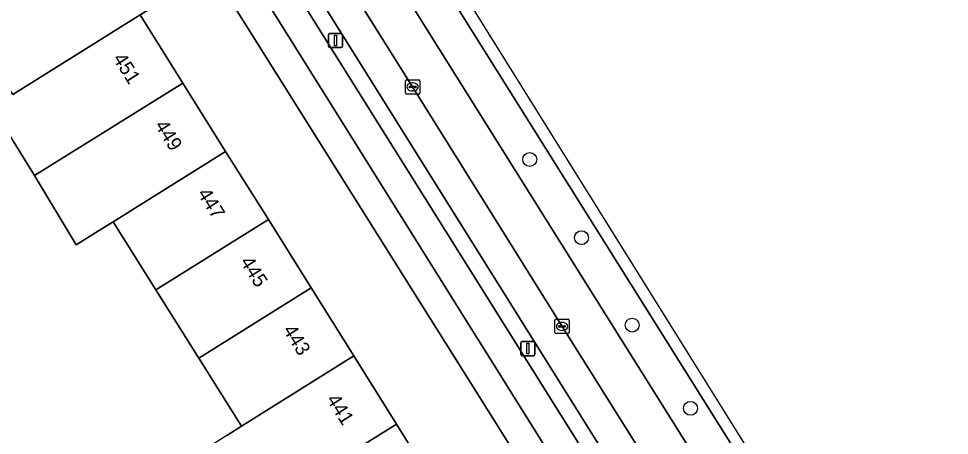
# Model space of a CAD drawing. Extents: x 159279 to 160377, y 384531 to 385888.
# Drawn here: x 160037.8 to 160103.1, y 385206.7 to 385236 of the extents above; entities that cross this region are included whole.
import ezdxf

# ---------------------------------------------------------------- set-up
doc = ezdxf.new("R2010")
doc.units = 0
for name, color, linetype in [('IMGEO_Berm_groen', 7, 'Continuous'), ('IMGEO_Berm_open', 7, 'Continuous'), ('IMGEO_Boom', 7, 'Continuous'), ('IMGEO_Erf', 7, 'Continuous'), ('IMGEO_Fietspad_gesloten', 7, 'Continuous'), ('IMGEO_Kolk', 7, 'Continuous'), ('IMGEO_Lichtmast', 7, 'Continuous'), ('IMGEO_Pand', 7, 'Continuous'), ('IMGEO_Pand_nummerreeks', 7, 'Continuous'), ('IMGEO_Parkeervlak_open', 7, 'Continuous'), ('IMGEO_Rijbaan_regionaal_gesloten', 7, 'Continuous'), ('IMGEO_Voetpad_open', 7, 'Continuous')]:
    doc.layers.add(name, color=color, linetype=linetype)

msp = doc.modelspace()

# ---------------------------------------------------------------- linework, layer by layer
at = {"layer": 'IMGEO_Berm_groen'}
for points in [[(160060.3, 385250), (160056.379, 385256.259), (160041.474, 385280.079), (160032.146, 385294.986), (160029.824, 385293.488), (160038.813, 385280.096), (160039.367, 385279.265), (160039.605, 385278.885), (160050.878, 385260.86), (160054.758, 385254.582), (160057.468, 385250), (160061.923, 385242.469), (160095.214, 385189.279), (160111.784, 385162.734), (160119.532, 385150.339), (160120.221, 385149.237), (160121.468, 385147.241), (160122.263, 385145.969), (160149.117, 385103.006), (160160.288, 385085.126)], [(160163.692, 385087.254), (160151.553, 385104.486), (160124.606, 385147.424), (160123.808, 385148.694), (160122.55, 385150.699), (160121.859, 385151.8), (160097.724, 385190.257), (160060.3, 385250)]]:
    msp.add_lwpolyline(points, dxfattribs=at)
at = {"layer": 'IMGEO_Berm_open'}
for points in [[(160056.041, 385242.015), (160051.033, 385250), (160049.745, 385252.054), (160049.318, 385251.767), (160045.179, 385258.103), (160044.766, 385257.828), (160049.663, 385250), (160055.018, 385241.44), (160094.593, 385178.157), (160106.475, 385159.114), (160143.495, 385099.967), (160154.882, 385081.787)], [(160150.447, 385091.001), (160150.009, 385090.709), (160144.406, 385099.686), (160144.829, 385099.968), (160107.44, 385159.777), (160056.041, 385242.015)]]:
    msp.add_lwpolyline(points, dxfattribs=at)
at = {"layer": 'IMGEO_Boom'}
for centre in [(160073.644, 385226.119), (160077.277, 385220.624), (160080.838, 385214.481), (160084.939, 385208.629)]:
    msp.add_circle(centre, 0.489, dxfattribs=at)
at = {"layer": 'IMGEO_Erf'}
msp.add_lwpolyline([(160051.608, 385238.965), (160044.742, 385250), (160043.578, 385251.871), (160038.114, 385248.472), (160039.682, 385245.962), (160040.928, 385246.741), (160044.07, 385241.714), (160047.135, 385236.811), (160046.29, 385236.283), (160049.29, 385231.488), (160052.29, 385226.694), (160055.291, 385221.899), (160058.29, 385217.105), (160061.291, 385212.31), (160064.292, 385207.515), (160067.292, 385202.721), (160070.292, 385197.926), (160070.688, 385198.176), (160073.872, 385193.132), (160078.514, 385196.042)], close=True, dxfattribs=at)
msp.add_lwpolyline([(160052.365, 385206.722), (160053.4, 385207.37), (160050.397, 385212.163), (160047.393, 385216.955), (160044.389, 385221.748), (160043.355, 385221.101), (160041.796, 385220.123), (160038.87, 385225.006), (160035.885, 385229.771)], dxfattribs=at)
at = {"layer": 'IMGEO_Fietspad_gesloten'}
msp.add_lwpolyline([(160055.018, 385241.44), (160049.663, 385250), (160044.766, 385257.828), (160037.875, 385268.842), (160034.653, 385273.992), (160033.843, 385275.204), (160027.645, 385284.48), (160024.278, 385289.939), (160022.211, 385293.269), (160020.377, 385296.132), (160018.776, 385294.779), (160026.937, 385281.707), (160032.057, 385274.063), (160032.718, 385273.076), (160047.18, 385250), (160053.398, 385240.079), (160092.249, 385177.885), (160104.667, 385158.002), (160141.825, 385098.651), (160153.077, 385080.642), (160154.882, 385081.787), (160143.495, 385099.967), (160106.475, 385159.114), (160094.593, 385178.157)], close=True, dxfattribs=at)
at = {"layer": 'IMGEO_Kolk'}
for p, q in [((160064.92, 385230.796), (160064.92, 385231.648)), ((160064.995, 385231.722), (160065.847, 385231.722)), ((160065.179, 385231.216), (160065.179, 385231.228)), ((160065.222, 385231.265), (160065.62, 385231.265)), ((160065.408, 385231.502), (160065.433, 385231.502)), ((160065.663, 385231.228), (160065.663, 385231.216)), ((160065.921, 385231.648), (160065.921, 385230.796)), ((160065.847, 385230.722), (160064.995, 385230.722)), ((160065.617, 385231.179), (160065.219, 385231.179)), ((160065.431, 385230.942), (160065.406, 385230.942)), ((160075.491, 385214.885), (160076.343, 385214.885)), ((160075.416, 385213.959), (160075.416, 385214.811)), ((160075.675, 385214.379), (160075.675, 385214.391)), ((160076.113, 385214.342), (160075.715, 385214.342)), ((160075.718, 385214.428), (160076.116, 385214.428)), ((160075.904, 385214.665), (160075.929, 385214.665)), ((160076.159, 385214.391), (160076.159, 385214.379)), ((160076.417, 385214.811), (160076.417, 385213.959)), ((160076.343, 385213.885), (160075.491, 385213.885)), ((160075.927, 385214.105), (160075.902, 385214.105))]:
    msp.add_line(p, q, dxfattribs=at)
for points in [[(160064.92, 385230.796), (160064.92, 385231.648)], [(160064.995, 385231.722), (160065.847, 385231.722)], [(160065.921, 385231.648), (160065.921, 385230.796)], [(160065.847, 385230.722), (160064.995, 385230.722)], [(160075.491, 385214.885), (160076.343, 385214.885)], [(160075.416, 385213.959), (160075.416, 385214.811)], [(160076.417, 385214.811), (160076.417, 385213.959)], [(160076.343, 385213.885), (160075.491, 385213.885)]]:
    msp.add_lwpolyline(points, dxfattribs=at)
for centre, radius, start, end in [((160064.997, 385231.646), 0.0765, 91.55205, 178.44795), ((160064.997, 385231.646), 0.0765, 91.55205, 178.44795), ((160065.219, 385231.225), 0.0403, 85.87752, 175.75265), ((160065.624, 385231.227), 0.0386, 1.73085, 96.63898), ((160065.845, 385231.646), 0.0765, 1.55205, 88.44795), ((160065.845, 385231.646), 0.0765, 1.55205, 88.44795), ((160064.997, 385230.798), 0.0765, 181.55205, 268.44795), ((160064.997, 385230.798), 0.0765, 181.55205, 268.44795), ((160065.216, 385231.215), 0.0366, 178.93798, 274.71019), ((160065.62, 385231.222), 0.043, 264.86636, 352.45326), ((160065.845, 385230.798), 0.0765, 271.55205, 358.44795), ((160065.845, 385230.798), 0.0765, 271.55205, 358.44795), ((160075.493, 385214.809), 0.0765, 91.55205, 178.44795), ((160075.493, 385214.809), 0.0765, 91.55205, 178.44795), ((160076.341, 385214.809), 0.0765, 1.55205, 88.44795), ((160076.341, 385214.809), 0.0765, 1.55205, 88.44795), ((160075.715, 385214.388), 0.0403, 85.87752, 175.75265), ((160075.712, 385214.378), 0.0366, 178.93798, 274.71019), ((160076.116, 385214.385), 0.043, 264.86636, 352.45326), ((160076.12, 385214.39), 0.0386, 1.73085, 96.63898), ((160075.493, 385213.961), 0.0765, 181.55205, 268.44795), ((160075.493, 385213.961), 0.0765, 181.55205, 268.44795), ((160076.341, 385213.961), 0.0765, 271.55205, 358.44795), ((160076.341, 385213.961), 0.0765, 271.55205, 358.44795)]:
    msp.add_arc(centre, radius, start, end, dxfattribs=at)
for centre, major_axis, ratio, start_param, end_param in [((160065.407, 385231.222), (-0.387, 0.002), 0.722429, 4.712389, 7.853982), ((160065.432, 385231.222), (-0.39, 0.002), 0.717154, 1.570796, 4.712389), ((160075.903, 385214.385), (-0.387, 0.002), 0.722429, 4.712389, 7.853982), ((160075.928, 385214.385), (-0.39, 0.002), 0.717154, 1.570796, 4.712389)]:
    msp.add_ellipse(centre, major_axis=major_axis, ratio=ratio, start_param=start_param, end_param=end_param, dxfattribs=at)
at = {"layer": 'IMGEO_Lichtmast'}
for p, q in [((160059.505, 385234.089), (160059.505, 385234.889)), ((160059.505, 385234.889), (160059.505, 385234.089)), ((160059.605, 385234.989), (160060.395, 385234.989)), ((160060.395, 385234.989), (160059.605, 385234.989)), ((160060.495, 385234.889), (160060.495, 385234.089)), ((160060.495, 385234.089), (160060.495, 385234.889)), ((160060.395, 385233.989), (160059.605, 385233.989)), ((160059.605, 385233.989), (160060.395, 385233.989)), ((160073.012, 385212.425), (160073.012, 385213.225)), ((160073.012, 385213.225), (160073.012, 385212.425)), ((160073.112, 385213.325), (160073.902, 385213.325)), ((160073.902, 385213.325), (160073.112, 385213.325)), ((160074.002, 385213.225), (160074.002, 385212.425)), ((160074.002, 385212.425), (160074.002, 385213.225)), ((160073.902, 385212.325), (160073.112, 385212.325)), ((160073.112, 385212.325), (160073.902, 385212.325))]:
    msp.add_line(p, q, dxfattribs=at)
for points in [[(160059.925, 385234.864), (160060.075, 385234.864), (160060.075, 385234.114), (160059.925, 385234.114), (160059.925, 385234.864)], [(160073.432, 385213.2), (160073.582, 385213.2), (160073.582, 385212.45), (160073.432, 385212.45), (160073.432, 385213.2)]]:
    msp.add_lwpolyline(points, dxfattribs=at)
for centre, start, end in [((160059.605, 385234.889), 90, 180), ((160059.605, 385234.889), 90, 180), ((160060.395, 385234.889), 0, 90), ((160060.395, 385234.889), 360, 90), ((160059.605, 385234.089), 180, 270), ((160059.605, 385234.089), 180, 270), ((160060.395, 385234.089), 270, 0), ((160060.395, 385234.089), 270, 0), ((160073.112, 385213.225), 90, 180), ((160073.112, 385213.225), 90, 180), ((160073.902, 385213.225), 0, 90), ((160073.902, 385213.225), 360, 90), ((160073.112, 385212.425), 180, 270), ((160073.112, 385212.425), 180, 270), ((160073.902, 385212.425), 270, 0), ((160073.902, 385212.425), 270, 0)]:
    msp.add_arc(centre, 0.1, start, end, dxfattribs=at)
at = {"layer": 'IMGEO_Pand'}
for points in [[(160046.29, 385236.283), (160047.135, 385236.811), (160044.07, 385241.714), (160034.294, 385235.573), (160037.214, 385230.902), (160037.303, 385230.76), (160037.348, 385230.687)], [(160049.29, 385231.488), (160046.29, 385236.283), (160037.348, 385230.687), (160037.303, 385230.76), (160037.214, 385230.902), (160035.75, 385229.986), (160035.885, 385229.771), (160038.87, 385225.006)], [(160052.29, 385226.694), (160049.29, 385231.488), (160038.87, 385225.006), (160041.796, 385220.123), (160043.355, 385221.101), (160044.389, 385221.748)], [(160055.291, 385221.899), (160052.29, 385226.694), (160044.389, 385221.748), (160047.393, 385216.955)], [(160058.29, 385217.105), (160055.291, 385221.899), (160047.393, 385216.955), (160050.397, 385212.163)], [(160061.291, 385212.31), (160058.29, 385217.105), (160050.397, 385212.163), (160053.4, 385207.37)], [(160064.292, 385207.515), (160061.291, 385212.31), (160053.4, 385207.37), (160052.365, 385206.722), (160051.475, 385206.151), (160053.38, 385203.111), (160054.242, 385202.715), (160054.918, 385202.648), (160055.369, 385201.929)], [(160054.137, 385201.16), (160057.115, 385196.264), (160067.292, 385202.721), (160064.292, 385207.515), (160055.369, 385201.929)]]:
    msp.add_lwpolyline(points, close=True, dxfattribs=at)
at = {"layer": 'IMGEO_Parkeervlak_open'}
msp.add_lwpolyline([(160086.658, 385197.241), (160075.918, 385214.386), (160065.422, 385231.223), (160057.87, 385243.268), (160054.624, 385248.869), (160053.961, 385250), (160051.974, 385253.392), (160049.745, 385252.054), (160051.033, 385250), (160056.041, 385242.015), (160107.44, 385159.777), (160144.829, 385099.968), (160150.447, 385091.001)], dxfattribs=at)
at = {"layer": 'IMGEO_Rijbaan_regionaal_gesloten'}
msp.add_lwpolyline([(160164.649, 385087.808), (160151.876, 385106.938), (160132.353, 385136.178), (160087.33, 385208.396), (160038.311, 385287.118), (160033.754, 385294.437), (160033.753, 385294.437), (160032.146, 385294.986), (160041.474, 385280.079), (160056.379, 385256.259), (160060.3, 385250), (160097.724, 385190.257), (160121.859, 385151.8), (160122.55, 385150.699), (160123.808, 385148.694), (160124.606, 385147.424), (160151.553, 385104.486), (160163.692, 385087.254)], close=True, dxfattribs=at)
for points in [[(160057.87, 385243.268), (160065.422, 385231.223), (160075.918, 385214.386), (160086.658, 385197.241), (160098.02, 385179.058), (160109.333, 385160.973), (160119.158, 385145.208), (160130.856, 385126.536), (160142.455, 385107.973), (160151.721, 385093.137)], [(160122.263, 385145.969), (160121.468, 385147.241), (160120.221, 385149.237), (160119.532, 385150.339), (160111.784, 385162.734), (160095.214, 385189.279), (160061.923, 385242.469)]]:
    msp.add_lwpolyline(points, dxfattribs=at)
at = {"layer": 'IMGEO_Voetpad_open'}
for points in [[(160153.077, 385080.642), (160141.825, 385098.651), (160104.667, 385158.002), (160092.249, 385177.885), (160053.398, 385240.079)], [(160051.608, 385238.965), (160078.514, 385196.042), (160079.205, 385194.94), (160085.736, 385184.52), (160102.953, 385156.838), (160106.407, 385151.314), (160107.067, 385150.26), (160142.116, 385094.216)]]:
    msp.add_lwpolyline(points, dxfattribs=at)

# ---------------------------------------------------------------- texts
at = {"layer": 'IMGEO_Pand_nummerreeks'}
for s, p in [('451', (160044.339, 385233.22)), ('449', (160047.279, 385228.521)), ('447', (160050.279, 385223.726)), ('445', (160053.279, 385218.931)), ('443', (160056.279, 385214.136)), ('441', (160059.339, 385209.245))]:
    msp.add_text(s, height=1, rotation=302.03386, dxfattribs=at).set_placement(p)

doc.saveas('drawing.dxf')
